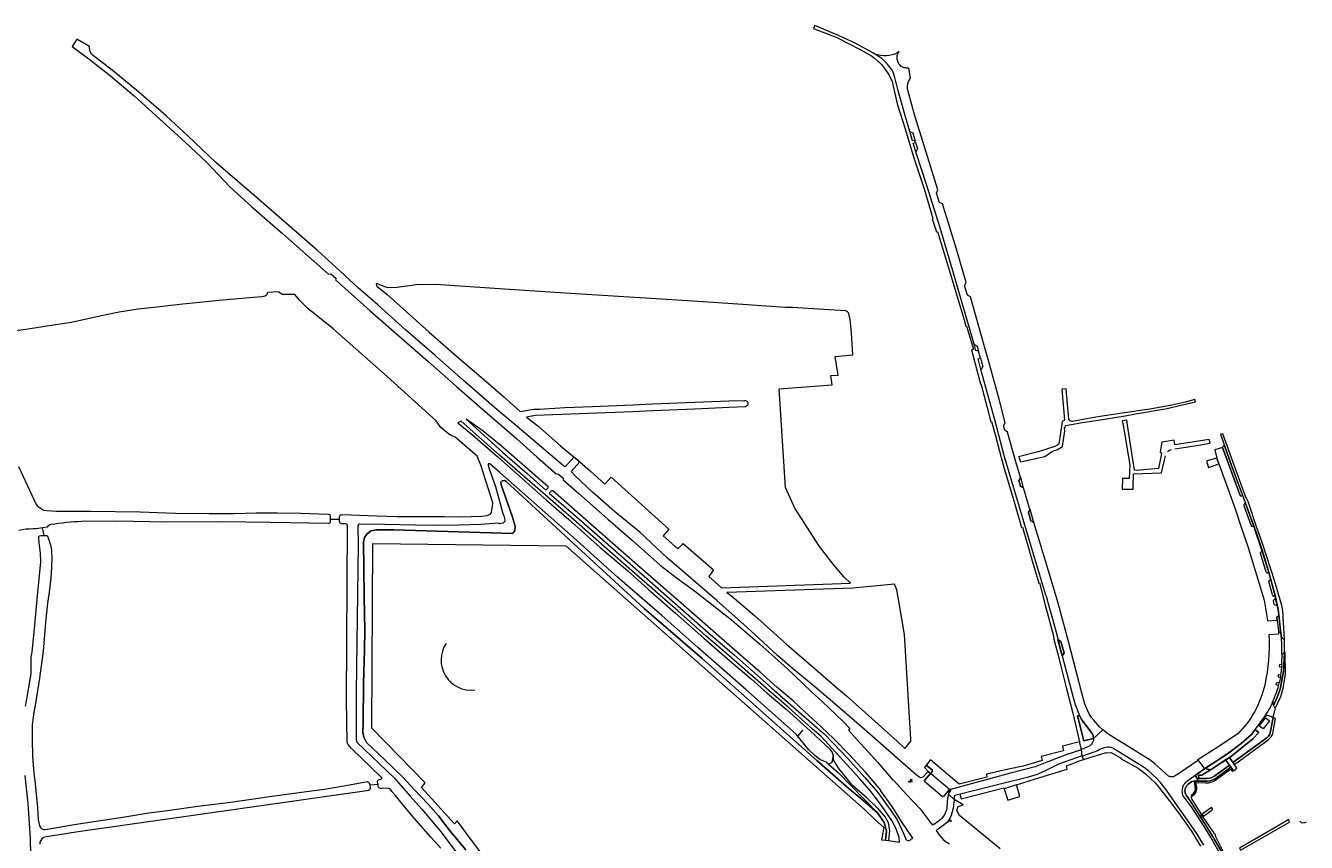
# Model space of a CAD drawing. Header units: metres. Extents: x 209813 to 223847, y 571801 to 587119.
# Tile 745 of 746: x 221756 to 222408, y 586288 to 586703. Entities that reach past the tile are written whole.
import ezdxf
from ezdxf.enums import TextEntityAlignment as Align

# ---------------------------------------------------------------- set-up
doc = ezdxf.new("R2010")
doc.units = ezdxf.units.M
for name, color, linetype, lineweight in [('B-RO-GR-BEPLANTING_CULTUUR_HEESTERS-GV', 8, 'Continuous', 0), ('B-RO-GR-BEPLANTING_CULTUUR_VASTE PLANTENVAK-GV', 8, 'Continuous', 0), ('B-RO-GR-GRAS-GV', 8, 'Continuous', 0), ('B-RO-GR-GROENVOORZIENING-GV', 8, 'Continuous', 0), ('B-RO-KL-WATER_PUT-S', 8, 'Continuous', 0), ('B-RO-KW-KUNSTWERK_DEK-GV', 8, 'Continuous', 0), ('B-RO-KW-KUNSTWERK_STUW-GV', 8, 'Continuous', 0), ('B-RO-OG-TERREIN_CULTUURSCHEIDING-GV', 8, 'Continuous', 0), ('B-RO-OG-TERREIN_ONBEGROEID-GV', 8, 'Continuous', 0), ('B-RO-OG-WEG-GV', 8, 'Continuous', 0), ('B-RO-VH-VERHARDING_STRAATBAKSTEEN-GV', 8, 'Continuous', 0), ('B-RO-VH-VERHARDING_TEGEL-GV', 8, 'Continuous', 0)]:
    doc.layers.add(name, color=color, linetype=linetype, lineweight=lineweight)
doc.styles.add('NLCS-ISO', font='txt')

# ---------------------------------------------------------------- blocks, each defined once
blk = doc.blocks.new('SKL-WATER_WATERLEIDINGPUT-SO')
at = {"color": 0, "linetype": 'ByBlock', "lineweight": 18}
blk.add_ellipse((0, 0), major_axis=(2.5, 0), ratio=0.54, dxfattribs=at)
at = {"color": 0, "linetype": 'ByBlock', "lineweight": 18, "style": 'NLCS-ISO'}
blk.add_text('wl', height=1.5, dxfattribs=at).set_placement((0, 0), align=Align.MIDDLE_CENTER)

msp = doc.modelspace()

# ---------------------------------------------------------------- linework, layer by layer
at = {"layer": 'B-RO-GR-BEPLANTING_CULTUUR_HEESTERS-GV'}
for points in [[(222366.3, 586489.179, 0.7784079), (222365.154, 586488.673)], [(222377.038, 586459.854, 0.8406411), (222375.98, 586459.241)], [(222387.274, 586425.349, 0.8670982), (222388.547, 586425.667)], [(222389.95, 586420.849, 0.9265947), (222388.744, 586420.538)], [(222390.512, 586413.772, 0.9975258), (222391.749, 586413.872)], [(222393.553, 586395.276, 0.9706442), (222394.707, 586395.455)]]:
    msp.add_lwpolyline(points, format="xyb", dxfattribs=at)
at = {"layer": 'B-RO-GR-BEPLANTING_CULTUUR_HEESTERS-GV', "flags": 128}
for points in [[(222365.154, 586488.673), (222374.109, 586464.219)], [(222375.309, 586464.546), (222369.772, 586479.573), (222366.3, 586489.179)], [(221991.072, 586278.437), (221975.783, 586298.925), (221974.39, 586297.291), (221957.506, 586315.77), (221959.487, 586318.26), (221932.285, 586346.05), (221932.774, 586439.91), (222030.947, 586438.676), (222182.889, 586304.743), (222188.153, 586299.638), (222192.788, 586295.557), (222191.715, 586289.274), (222193.701, 586289.005), (222194.155, 586293.553), (222193.028, 586298.049), (222189.616, 586302.871), (222182.097, 586309.355), (222175.234, 586315.191), (222158.716, 586329.501), (222100.375, 586381.352), (222070.956, 586406.904), (222000.646, 586471.355), (221999.754, 586471.871), (221998.701, 586471.736), (221997.919, 586471.061), (221998.053, 586469.711), (222003.769, 586453.704), (222005.233, 586448.649), (222004.997, 586446.239), (222003.863, 586445.01), (221998.384, 586445.058), (221943.545, 586446.759), (221934.665, 586446.853), (221931.878, 586446.286), (221929.705, 586444.68), (221928.571, 586442.884), (221928.052, 586440.616), (221928.241, 586427.434), (221928.43, 586412.503), (221928.76, 586395.824), (221928.571, 586385.807), (221928.075, 586368.502), (221927.91, 586348.658), (221927.745, 586343.945), (221928.241, 586341.381), (221929.563, 586338.653), (221938.904, 586329.888), (221947.997, 586321.206), (221953.866, 586314.757), (221960.809, 586307.563), (221966.265, 586301.362), (221972.216, 586293.589), (221980.069, 586284.08)], [(222375.98, 586459.241), (222379.74, 586448.89)], [(222380.936, 586449.093), (222377.038, 586459.854)], [(222388.547, 586425.667), (222385.555, 586435.454)], [(222391.749, 586413.872), (222389.95, 586420.849)], [(222392.738, 586409.114), (222392.32, 586411.123)], [(222392.729, 586402.336), (222393.553, 586395.276)], [(222394.707, 586395.455), (222393.942, 586402.47)]]:
    msp.add_lwpolyline(points, dxfattribs=at)
for points in [[(222363.249, 586480.328), (222362.178, 586483.331), (222357.392, 586481.85), (222356.98, 586481.674), (222358.034, 586478.559)], [(222299.505, 586340.705), (222299.504, 586340.91), (222299.469, 586341.359), (222299.395, 586341.804), (222299.281, 586342.239), (222299.129, 586342.664), (222298.94, 586343.072), (222298.716, 586343.463), (222296.192, 586346.659), (222294.371, 586349.047), (222293.281, 586350.756), (222292.398, 586352.384), (222291.437, 586352.174), (222294.495, 586339.519)], [(222368.613, 586327.151), (222366.685, 586329.834), (222359.104, 586324.876), (222354.692, 586322.105), (222352.965, 586322.051), (222353.025, 586320.424), (222357.138, 586320.329), (222358.638, 586320.478), (222359.788, 586320.877), (222361.239, 586321.725)], [(222370.57, 586324.25), (222369.389, 586326.07), (222361.387, 586320.175), (222358.836, 586319.178), (222357.336, 586318.979), (222350.804, 586319.058), (222350.617, 586319.021), (222351.014, 586317.893), (222351.307, 586315.795), (222351.399, 586314.931), (222351.307, 586314.283), (222351.06, 586313.758), (222350.705, 586313.218), (222350.181, 586312.57), (222349.225, 586311.737), (222349.662, 586311.323), (222350.967, 586312.478), (222351.338, 586312.956), (222351.708, 586313.604), (222351.955, 586314.237), (222352.063, 586314.885), (222352.016, 586315.888), (222351.739, 586317.538), (222351.476, 586318.371), (222356.489, 586318.125), (222358.093, 586318.171), (222359.851, 586318.618), (222361.209, 586319.374), (222369.275, 586325.175), (222370.154, 586323.972)]]:
    msp.add_lwpolyline(points, close=True, dxfattribs=at)
at = {"layer": 'B-RO-GR-BEPLANTING_CULTUUR_VASTE PLANTENVAK-GV', "flags": 128}
for points in [[(222263.912, 586468.224), (222262.52, 586473.391), (222261.574, 586471.838), (222262.396, 586469.015)], [(222269.161, 586450.552), (222267.302, 586457.232), (222266.362, 586455.691), (222267.664, 586451.342)], [(222281.475, 586390.948), (222283.566, 586382.752), (222284.495, 586384.257), (222282.955, 586390.116)]]:
    msp.add_lwpolyline(points, close=True, dxfattribs=at)
at = {"layer": 'B-RO-GR-GRAS-GV'}
msp.add_line((221911.149, 586453.731), (221911.149, 586450.992), dxfattribs=at)
msp.add_line((221911.149, 586453.731), (221911.149, 586450.992), dxfattribs=at)
at = {"layer": 'B-RO-GR-GRAS-GV', "flags": 128}
for points in [[(221937.74, 586570.82), (221936.38, 586571.34), (221935.76, 586571.74), (221935.02, 586572.04), (221934.5, 586571.78), (221934.874, 586570.671), (221940.089, 586566.531), (221961.427, 586547.406), (221975.466, 586535.209), (221986.791, 586525.404), (221999.344, 586514.64), (222007.718, 586506.962), (222014.79, 586508.158), (222017.549, 586508.26), (222030.581, 586508.979), (222044.67, 586509.515), (222065.05, 586510.361), (222075.084, 586510.815), (222113.969, 586512.382), (222121.903, 586512.645)], [(222173.229, 586558.14), (222159.59, 586559.042), (222146.518, 586559.945), (222142.569, 586559.913), (222121.078, 586561.463), (222098.112, 586563.013), (222077.037, 586564.306), (222055.113, 586565.703), (222033.185, 586567), (221999.889, 586569.137), (221964.721, 586571.593), (221954.95, 586571.453), (221944.055, 586569.875), (221939.925, 586570.108), (221937.74, 586570.82)], [(221916.953, 586454.582), (221921.58, 586454.48), (221934.84, 586454.02), (221945.18, 586453.6), (221953.84, 586453.58), (221969.28, 586453.62), (221977.5, 586453.38), (221988.22, 586453.8), (221990.84, 586454.2), (221992.5, 586454.78), (221992.89, 586455.1), (221993.245, 586455.686), (221993.77, 586458.788), (221993.94, 586460.5), (221987.838, 586479.644), (221985.911, 586484.361), (221974.709, 586493.891), (221972.95, 586494.693), (221971.383, 586495.559), (221967.501, 586498.863), (221965.126, 586502.214), (221940.189, 586524.754), (221912.653, 586548.969), (221899.791, 586559.45), (221895.444, 586563.656), (221893.081, 586566.414), (221886.698, 586566.541), (221885.149, 586567.523), (221885.098, 586567.801), (221879.162, 586567.424), (221879.12, 586567.1), (221878.9, 586566.34), (221877.98, 586565.6), (221876.28, 586565.26), (221872.16, 586564.92), (221854.56, 586563.38), (221836.06, 586561.5), (221822.94, 586560.12), (221813.48, 586558.98), (221803.74, 586557.46), (221793.98, 586555.54), (221779.42, 586552.3), (221770.36, 586550.88), (221756.3, 586548.76), (221741.9, 586546.84)], [(222122.445, 586509.401), (222114.103, 586508.986), (222096.467, 586508.266), (222075.234, 586507.364), (222065.188, 586506.909), (222015.388, 586505.041), (222011.007, 586504.181), (222016.737, 586499.728), (222028.388, 586489.55), (222038.082, 586481.442), (222043.487, 586476.698), (222050.889, 586470.098), (222054.063, 586473.543), (222083.477, 586447.162), (222080.466, 586443.786), (222087.944, 586437.135), (222090.64, 586439.864), (222106.209, 586426.413), (222103.785, 586423.162), (222110.274, 586417.295), (222175.8, 586419.69), (222172.414, 586422.934), (222167.041, 586429.432), (222160.168, 586438.429), (222147.547, 586457.922), (222142.754, 586468.274), (222139.514, 586518.577), (222166.453, 586520.563), (222165.831, 586525.232), (222169.564, 586525.543), (222168.009, 586534.985), (222176.962, 586535.881), (222176.291, 586546.96), (222175.717, 586553.804), (222175.042, 586556.612)], [(221752.58, 586479.02), (221761.58, 586459.64), (221762.22, 586458.94), (221763.22, 586458.12), (221765.38, 586456.9), (221767.14, 586456.66), (221771.88, 586456.38), (221789.22, 586456.28), (221814.38, 586455.9), (221832.36, 586455.38), (221849.6, 586455.14), (221862.12, 586455.16), (221873.48, 586455.5), (221884.34, 586455.44), (221896, 586455.22), (221910.171, 586454.731)], [(221911.149, 586452.258), (221915.931, 586452.209)], [(221915.931, 586450.898), (221915.931, 586453.582)], [(221756.06, 586357.21), (221757.06, 586362.67), (221758.38, 586369.83), (221758.9, 586373.55), (221759.02, 586380.13), (221759.06, 586382.09), (221759.44, 586384.55), (221760.78, 586398.39), (221762.14, 586413.31), (221763.22, 586423.61), (221763.82, 586430.57), (221763.64, 586434.97), (221763.1, 586440.21), (221762.86, 586442.79), (221762.96, 586443.37), (221763.24, 586443.73), (221763.86, 586443.89), (221765.521, 586443.902), (221764.776, 586447.895), (221761.62, 586447.4), (221760, 586447.4), (221758.14, 586447.18), (221756.46, 586447.18), (221752.68, 586446.5)], [(221767.106, 586448.261), (221764.776, 586447.895)], [(221910.133, 586449.992), (221880.74, 586450.48), (221855.62, 586450.82), (221827.76, 586450.78), (221802.4, 586451.18), (221784.58, 586451.04)], [(221918.979, 586449.872), (221916.918, 586449.898)], [(221937.112, 586321.074), (221921.885, 586335.706), (221920.3, 586337.687), (221919.763, 586338.622), (221919.443, 586360.215), (221919.966, 586448.866)], [(221765.521, 586443.902), (221766.58, 586443.91), (221767.16, 586443.71), (221767.46, 586443.31), (221768.2, 586441.17), (221768.94, 586438.41), (221769.24, 586436.71), (221769.3, 586434.75), (221769.48, 586433.15), (221769.32, 586427.65), (221768.96, 586422.41), (221768.18, 586415.05), (221767.36, 586409.51), (221766.3, 586399.63), (221765.12, 586385.17), (221763.183, 586371.428), (221761.08, 586357.55), (221760.34, 586354.17), (221759.4, 586347.61), (221759.5, 586340.57), (221759.7, 586331.57), (221760.32, 586323.15), (221761, 586317.77), (221762.12, 586305.41), (221762.6, 586299.39), (221763.22, 586296.37), (221763.74, 586295.55), (221764.48, 586294.79), (221765.22, 586294.39), (221766.26, 586294.41), (221780.88, 586297.03), (221806.6, 586300.85), (221818.8, 586302.95), (221828.32, 586304.15), (221842.6, 586306.19), (221846.5, 586306.73), (221860.64, 586308.29), (221878.98, 586311.11), (221895.38, 586313.27), (221909.24, 586315.13), (221920.96, 586317.15), (221930.06, 586318.79)], [(221758.88, 586281.73), (221758.58, 586289.83), (221757.42, 586307.65), (221755.92, 586321.99)], [(221931.263, 586317.323), (221931.332, 586316.918)], [(221935.578, 586316.576), (221935.46, 586317.298), (221931.332, 586316.918), (221931.49, 586315.992)], [(221935.46, 586317.298), (221935.271, 586318.452)], [(221936.177, 586319.908), (221936.856, 586320.054)], [(221967.42, 586284.93), (221962.38, 586290.61), (221953.76, 586300.39), (221947.98, 586307.35), (221944.14, 586311.97), (221942.44, 586313.81), (221941.92, 586314.57), (221941.3, 586315.15), (221940.36, 586315.51), (221937.341, 586315.362)], [(221929.849, 586314.18), (221781.7, 586293.15), (221770.04, 586291.27), (221766.72, 586290.79), (221765.22, 586290.45), (221764.36, 586289.73), (221763.86, 586288.91), (221763.46, 586287.99), (221763.4, 586287.05)]]:
    msp.add_lwpolyline(points, dxfattribs=at)
at = {"layer": 'B-RO-GR-GRAS-GV'}
for points in [[(222175.042, 586556.612, 0.3260038), (222173.229, 586558.14)], [(222121.903, 586512.645, -0.8951314), (222122.445, 586509.401)], [(221910.171, 586454.731, -0.4054662), (221911.149, 586453.731)], [(221915.931, 586453.582, -0.4203593), (221916.953, 586454.582)], [(221769.11, 586449.489, 0.2041997), (221767.106, 586448.261)], [(221784.58, 586451.04, 0.0274558), (221769.11, 586449.489)], [(221911.149, 586450.992, -0.4196567), (221910.133, 586449.992)], [(221916.918, 586449.898, -0.4131845), (221915.931, 586450.898)], [(221919.966, 586448.866, 0.4099407), (221918.979, 586449.872)], [(221931.49, 586315.992, -0.5140329), (221929.849, 586314.18)], [(221930.06, 586318.79, -0.2966178), (221931.263, 586317.323)], [(221935.271, 586318.452, -0.4964798), (221936.177, 586319.908)], [(221937.341, 586315.362, -0.4820508), (221935.578, 586316.576)], [(221936.856, 586320.054, 0.7453892), (221937.112, 586321.074)]]:
    msp.add_lwpolyline(points, format="xyb", dxfattribs=at)
at = {"layer": 'B-RO-GR-GRAS-GV', "flags": 128}
msp.add_lwpolyline([(222199.472, 586416.355), (222198.26, 586419.221), (222177.11, 586417.193), (222113.005, 586414.942), (222115.529, 586413.044), (222126.998, 586403.219), (222143.454, 586388.486), (222158.283, 586375.732), (222169.777, 586365.89), (222173.826, 586362.366), (222199.538, 586339.413), (222203.447, 586335.651), (222206.571, 586339.409), (222206.497, 586340.352), (222203.344, 586393.661), (222201.492, 586404.576)], close=True, dxfattribs=at)
at = {"layer": 'B-RO-GR-GROENVOORZIENING-GV'}
for points in [[(222394.074, 586378.337, -0.0079175), (222394.014, 586377.089)], [(222393.613, 586373.334, -0.007097), (222393.407, 586372.1)], [(222393.685, 586367.748, 0.0070564), (222394.006, 586368.956)], [(222394.629, 586371.833, 0.0074844), (222394.836, 586373.068)], [(222388.12, 586352.347, 0.2025818), (222386.119, 586351.2)], [(222217.554, 586324.096, 0.430019), (222217.51, 586324.602)]]:
    msp.add_lwpolyline(points, format="xyb", dxfattribs=at)
at = {"layer": 'B-RO-GR-GROENVOORZIENING-GV', "flags": 128}
for points in [[(222395.323, 586378.263), (222394.074, 586378.337)], [(222394.006, 586368.956), (222392.8, 586369.284)], [(222393.407, 586372.1), (222394.629, 586371.833)], [(222368.648, 586331.075), (222370.475, 586328.481), (222387.707, 586341.048), (222388.608, 586341.997), (222389.209, 586342.996), (222389.459, 586343.596), (222390.865, 586351.472), (222389.969, 586351.946)], [(222386.119, 586351.2), (222381.613, 586345.254), (222383.611, 586343.802), (222380.457, 586340.305), (222369.899, 586331.866), (222368.648, 586331.075)], [(222214.417, 586327.215), (222213.428, 586326.045), (222215.312, 586324.025), (222216.586, 586322.949), (222217.554, 586324.096)], [(222217.51, 586324.602), (222214.417, 586327.215)]]:
    msp.add_lwpolyline(points, dxfattribs=at)
msp.add_lwpolyline([(222389.07, 586349.765), (222385.803, 586345.677), (222383.856, 586347.232), (222387.123, 586351.32)], close=True, dxfattribs=at)
at = {"layer": 'B-RO-KW-KUNSTWERK_DEK-GV', "flags": 128}
msp.add_lwpolyline([(222358.46, 586303.477), (222360.237, 586304.754), (222359.576, 586305.674), (222354.729, 586302.193), (222355.39, 586301.272)], close=True, dxfattribs=at)
at = {"layer": 'B-RO-KW-KUNSTWERK_STUW-GV', "flags": 128}
msp.add_lwpolyline([(222151.664, 586344.753), (222151.475, 586344.916), (222149.158, 586342.23), (222149.347, 586342.067)], dxfattribs=at)
at = {"layer": 'B-RO-OG-TERREIN_CULTUURSCHEIDING-GV'}
msp.add_lwpolyline([(221970.089, 586389.097, 0.6414088), (221984.671, 586365.445)], format="xyb", dxfattribs=at)
at = {"layer": 'B-RO-OG-TERREIN_CULTUURSCHEIDING-GV', "flags": 128}
for points in [[(222392.125, 586356.259), (222394.839, 586362.164), (222395.999, 586366.382), (222397.244, 586373.29), (222396.953, 586384.544), (222396.706, 586384.39), (222396.145, 586374.84), (222394.435, 586365.892), (222393.18, 586362.143), (222391.051, 586357.535)], [(222251.955, 586284.583), (222231.313, 586301.652), (222229.911, 586304.131), (222230.662, 586306.16), (222233.116, 586307.012), (222228.673, 586309.66), (222228.126, 586305.343), (222227.099, 586301.652), (222226.529, 586300.47), (222225.131, 586298.259), (222223.089, 586296.506), (222220.496, 586294.596), (222219.522, 586293.918), (222220.822, 586291.975), (222222.993, 586289.393), (222224.461, 586288.172), (222226.184, 586287.104)]]:
    msp.add_lwpolyline(points, dxfattribs=at)
msp.add_lwpolyline([(222356.102, 586325.425), (222351.194, 586321.903), (222352.262, 586320.441), (222353.025, 586320.424), (222352.965, 586322.051), (222354.692, 586322.105), (222359.104, 586324.876)], close=True, dxfattribs=at)
at = {"layer": 'B-RO-OG-TERREIN_ONBEGROEID-GV'}
msp.add_lwpolyline([(222404.454, 586298.628, 0.3955425), (222407.815, 586298.407)], format="xyb", dxfattribs=at)
at = {"layer": 'B-RO-OG-WEG-GV', "flags": 128}
for points in [[(222213.501, 586319.297), (222216.586, 586322.949), (222215.312, 586324.025), (222212.578, 586320.995), (222211.429, 586320.766), (222209.398, 586322.046), (222195.356, 586334.375), (222185.584, 586343.054), (222170.302, 586356.351), (222158.808, 586366.193), (222146.254, 586376.456), (222138.792, 586382.969), (222131.38, 586389.64), (222123.269, 586397.252), (222107.785, 586410.969), (222082.505, 586432.635), (222068.627, 586445.564), (222055.781, 586456.138), (222044.605, 586465.983), (222035.782, 586474.264), (222033.746, 586476.467), (222038.082, 586481.442), (222035.101, 586483.793), (222030.721, 586478.839), (222029.83, 586479.378), (222018.552, 586488.835), (222009.499, 586496.595), (221994.646, 586509.07), (221978.699, 586523.004), (221964.383, 586535.643), (221949.506, 586548.6), (221935.319, 586561.31), (221925.474, 586569.757), (221913.946, 586580.468), (221904.652, 586588.867), (221890.297, 586601.478), (221874.618, 586614.965), (221852.965, 586633.668), (221838.678, 586647.106), (221827.604, 586657.292), (221813.678, 586669.321), (221801.02, 586679.834), (221789.911, 586688.603), (221788.758, 586690.431), (221788.577, 586692.55), (221782.253, 586696.339), (221779.838, 586692.63), (221788.328, 586686.304), (221799.419, 586677.632), (221811.361, 586667.586), (221837.321, 586644.001), (221848.327, 586633.582), (221860.306, 586621.015), (221871.332, 586611.077), (221886.965, 586597.264), (221910.295, 586576.879), (221911.504, 586576.933), (221914.22, 586574.562), (221913.761, 586573.936), (221931.473, 586558.261), (221960.724, 586532.609), (221975.34, 586519.711), (221991.182, 586506.015), (222006.013, 586493.038), (222016.465, 586483.726), (222026.109, 586475.375), (222027.313, 586475.06), (222029.775, 586472.92), (222029.735, 586472.294), (222037.569, 586465.312), (222052.459, 586452.172), (222064.955, 586441.356), (222079.021, 586428.915), (222087.754, 586422.135), (222096.562, 586415.854), (222115.371, 586401.116), (222129.557, 586388.786), (222143.621, 586376.373), (222147.416, 586372.809), (222156.164, 586364.351), (222161.411, 586359.504), (222172.267, 586349.192), (222175.579, 586345.786), (222174.802, 586344.984), (222179.264, 586340.006)], [(222189.4, 586305.53), (222193.416, 586300.645), (222195.088, 586297.948), (222195.72, 586293.713), (222195.16, 586288.807), (222200.734, 586288.052), (222200.547, 586290.36), (222199.119, 586294.805), (222196.937, 586299.112), (222192.011, 586306.171), (222186.459, 586313.452), (222180.547, 586320.223), (222174.05, 586327.428), (222161.138, 586341.521), (222156.209, 586345.794), (222144.261, 586356.433), (222134.356, 586365.097), (222115.476, 586381.534), (222102.236, 586392.943), (222088.013, 586405.602), (222063.262, 586427.236), (222033.5, 586453.293), (222021.911, 586463.366), (221997.296, 586484.853), (221977.754, 586502.126), (221976.092, 586501.294), (221983.746, 586495.004), (221996.64, 586483.845), (222008.916, 586472.749), (222021.145, 586461.948), (222032.602, 586452.085), (222048.454, 586437.865), (222062.322, 586426.159), (222072.904, 586416.732), (222086.873, 586404.371), (222101.254, 586391.745), (222114.362, 586380.356), (222125.389, 586371.135), (222133.507, 586363.781), (222143.229, 586355.488), (222155.259, 586344.637), (222165.092, 586335.473), (222166.609, 586333.602), (222167.002, 586332.096)], [(222164.852, 586327.494), (222163.48, 586328.643), (222160.248, 586330.103), (222157.508, 586332.324), (222154.485, 586335.206), (222148.25, 586342.955), (222122.649, 586365.587), (222098.229, 586387.038), (222079.807, 586403.245), (222057.371, 586422.711), (222034.982, 586442.934), (221997.43, 586475.914), (221992.424, 586480.402), (221991.526, 586480.355), (221991.479, 586479.788), (221992.187, 586477.331), (221995.258, 586468.873), (221999, 586455.08), (221999.44, 586453.98), (221999.9, 586451.98), (221999.9, 586451.36), (221999.66, 586450.74), (221999.12, 586450.26), (221998.16, 586450), (221997.48, 586449.96), (221996.74, 586450.14), (221987.72, 586449.54), (221976.4, 586449.12), (221965.6, 586449.04), (221954.54, 586449.12), (221938.78, 586449.62), (221926.217, 586449.78)], [(221980.069, 586284.08), (221972.216, 586293.589), (221966.265, 586301.362), (221960.809, 586307.563), (221953.866, 586314.757), (221947.997, 586321.206), (221938.904, 586329.888), (221929.563, 586338.653), (221928.241, 586341.381), (221927.745, 586343.945), (221927.91, 586348.658), (221928.075, 586368.502), (221928.571, 586385.807), (221928.76, 586395.824), (221928.43, 586412.503), (221928.241, 586427.434), (221928.052, 586440.616), (221928.571, 586442.884), (221929.705, 586444.68), (221931.878, 586446.286), (221934.665, 586446.853), (221943.545, 586446.759), (221998.384, 586445.058), (222003.863, 586445.01), (222004.997, 586446.239), (222005.233, 586448.649), (222003.769, 586453.704), (221998.053, 586469.711), (221997.919, 586471.061), (221998.701, 586471.736), (221999.754, 586471.871), (222000.646, 586471.355), (222070.956, 586406.904), (222100.375, 586381.352), (222158.716, 586329.501), (222175.234, 586315.191), (222182.097, 586309.355), (222189.616, 586302.871)], [(221925.205, 586448.758), (221925.404, 586439.504), (221924.371, 586364.068), (221924.362, 586340.102), (221924.427, 586339.353), (221924.814, 586338.714), (221943.631, 586320.797), (221951.8, 586311.35), (221957.76, 586304.83), (221966.84, 586293.97), (221972.6, 586286.29), (221978.58, 586278.39), (221984.68, 586269.03), (221990.78, 586256.55), (221993.96, 586250.35), (221996.48, 586244.11), (221996.66, 586242.73), (221996.44, 586241.65)], [(222179.264, 586340.006), (222183.1, 586335.727), (222189.831, 586328.456), (222197.592, 586319.317), (222197.751, 586319.469), (222204.338, 586312.201), (222211.253, 586304.934), (222212.385, 586303.666), (222217.455, 586296.768), (222218.271, 586297.384), (222218.394, 586297.201), (222222.753, 586300.527), (222223.735, 586301.706), (222224.963, 586305.052), (222225.281, 586308.776), (222225.884, 586313.177), (222226.791, 586314.352)], [(222189.4, 586305.53), (222184.069, 586310.65), (222177.111, 586316.575), (222169.923, 586325.551), (222167.363, 586329.583), (222167.002, 586332.096), (222166.731, 586330.366), (222166.306, 586328.596), (222164.852, 586327.494), (222169.613, 586323.509), (222189.616, 586302.871), (222193.028, 586298.049), (222194.155, 586293.553), (222193.701, 586289.005), (222195.16, 586288.807)], [(222349.662, 586311.323), (222349.225, 586311.737), (222350.181, 586312.57), (222350.705, 586313.218), (222351.06, 586313.758), (222351.307, 586314.283), (222351.399, 586314.931), (222351.014, 586317.893), (222350.617, 586319.021), (222349.589, 586318.821), (222347.651, 586317.482), (222347.338, 586317.205), (222347.054, 586316.9), (222346.799, 586316.569), (222346.578, 586316.215), (222346.391, 586315.842), (222346.241, 586315.452), (222346.129, 586315.05), (222346.056, 586314.639), (222346.023, 586314.223), (222346.03, 586313.806), (222346.076, 586313.391), (222346.162, 586312.983), (222346.287, 586312.585), (222346.449, 586312.2), (222346.648, 586311.833), (222349.035, 586308.526), (222353.668, 586301.265), (222354.653, 586301.924), (222349.453, 586310.008)]]:
    msp.add_lwpolyline(points, dxfattribs=at)
for points in [[(221998.142, 586489.549), (221988.883, 586496.982), (221980.236, 586503.119), (221998.735, 586486.348), (222011.311, 586475.397), (222020.891, 586467.014), (222021.989, 586468.166), (222021.946, 586468.741)], [(222205.758, 586288.808), (222206.569, 586289.126), (222206.464, 586289.32), (222207.564, 586290.01), (222201.874, 586298.572), (222196.995, 586306.132), (222191.157, 586314.364), (222191.334, 586314.494), (222183.424, 586323.604), (222175.399, 586332.358), (222167.036, 586340.878), (222158.467, 586349.026), (222152.528, 586354.415), (222146.632, 586359.817), (222138.594, 586366.725), (222129.92, 586374.46), (222121.112, 586382.029), (222089.709, 586409.57), (222068.832, 586427.744), (222024.37, 586466.623), (222023.705, 586466.64), (222022.607, 586465.488), (222034.875, 586454.716), (222050.978, 586440.664), (222089.362, 586407.021), (222103.651, 586394.403), (222116.798, 586383.056), (222135.683, 586366.511), (222145.578, 586357.898), (222160.338, 586345), (222162.54, 586343.057), (222174.528, 586330.534), (222183.231, 586320.965), (222189.701, 586313.259), (222196.431, 586304.14), (222199.562, 586299.362), (222203.06, 586292.02), (222204.238, 586289.173), (222205.096, 586288.824)], [(222366.637, 586280.93), (222361.533, 586291.007), (222361.514, 586291.992), (222361.029, 586292), (222360.223, 586293.592), (222355.169, 586301.113), (222354.225, 586300.401), (222360.098, 586290.988), (222366.085, 586280.514)]]:
    msp.add_lwpolyline(points, close=True, dxfattribs=at)
at = {"layer": 'B-RO-OG-WEG-GV'}
for points in [[(221926.217, 586449.78, 0.4238), (221925.205, 586448.758)], [(222213.52, 586318.995, -0.466326), (222213.501, 586319.297)], [(222223.306, 586311.29, -0.4182901), (222222.702, 586311.241)], [(222226.743, 586314.716, 0.4004959), (222226.255, 586314.783)], [(222349.453, 586310.008, -0.3823983), (222349.662, 586311.323)]]:
    msp.add_lwpolyline(points, format="xyb", dxfattribs=at)
at = {"layer": 'B-RO-VH-VERHARDING_STRAATBAKSTEEN-GV', "flags": 128}
for points in [[(222275.245, 586413.585), (222268.482, 586436.162), (222254.243, 586483.92), (222249.237, 586502.767), (222245.133, 586518.031), (222242.175, 586528.374), (222240.733, 586533.756), (222242.016, 586534.081), (222240.891, 586538.164), (222239.698, 586537.847), (222238.781, 586541.244), (222235.631, 586552.305), (222227.974, 586578.533), (222221.396, 586600.367), (222214.63, 586621.93), (222209.041, 586639.085), (222207.72, 586643.444), (222208.979, 586643.832), (222208.625, 586644.992), (222207.348, 586644.597), (222206.015, 586649.413), (222203.42, 586657.991), (222199.921, 586670.788), (222198.454, 586676.846), (222197.685, 586679.102), (222196.995, 586680.589), (222195.914, 586682.089), (222194.5, 586683.772), (222192.829, 586685.497), (222191.767, 586686.443), (222187.146, 586689.342), (222178.599, 586694.103), (222169.762, 586698.205), (222157.77, 586703.201), (222157.088, 586701.776), (222168.959, 586697.132), (222180.74, 586691.145), (222186.48, 586687.777), (222188.093, 586686.627), (222189.621, 586685.366)], [(222275.245, 586413.585), (222280.025, 586396.6), (222281.475, 586390.948), (222282.955, 586390.116), (222284.495, 586384.257), (222283.631, 586382.769), (222288.959, 586362.284), (222290.143, 586358.034), (222292.398, 586352.384), (222293.281, 586350.756), (222294.371, 586349.047), (222298.458, 586343.832), (222298.716, 586343.463), (222298.94, 586343.072), (222299.129, 586342.664), (222299.281, 586342.239), (222299.395, 586341.804), (222299.469, 586341.359), (222299.509, 586340.714), (222304.249, 586345.146), (222302.586, 586346.698), (222299.584, 586350.013), (222298.379, 586351.613), (222297.306, 586353.303), (222296.37, 586355.074), (222295.579, 586356.914), (222294.938, 586358.811), (222293.352, 586364.514), (222286.754, 586389.995), (222282.208, 586406.987), (222281.473, 586409.533), (222275.037, 586431.102), (222269.161, 586450.552), (222267.664, 586451.342), (222266.362, 586455.691), (222267.181, 586457.196), (222263.912, 586468.224), (222262.396, 586469.015), (222261.574, 586471.838), (222262.399, 586473.356), (222260.011, 586481.361), (222255.791, 586496.564), (222254.325, 586497.422), (222253.735, 586499.745), (222254.603, 586501.23), (222251.598, 586512.584), (222246.56, 586531.087), (222243.945, 586540.615), (222236.866, 586565.278), (222235.357, 586566.102), (222233.911, 586571.046), (222234.698, 586572.587), (222229.774, 586589.56), (222226.213, 586601.051), (222222.613, 586612.54), (222221.08, 586613.335), (222219.532, 586618.085), (222220.313, 586619.695), (222214.957, 586636.673), (222208.57, 586657.4), (222204.997, 586670.459), (222204.912, 586671.007), (222204.867, 586671.559), (222204.863, 586672.113), (222204.898, 586672.666), (222204.973, 586673.215), (222205.088, 586673.757), (222205.241, 586674.289), (222205.432, 586674.809), (222205.802, 586675.611), (222206.061, 586676.082), (222206.448, 586676.654), (222205.534, 586681.655), (222205.11, 586681.611), (222204.638, 586681.601), (222204.166, 586681.631), (222203.699, 586681.701), (222203.24, 586681.81), (222202.791, 586681.958), (222202.357, 586682.143), (222201.94, 586682.364), (222201.543, 586682.62), (222201.065, 586683.082), (222200.774, 586683.432), (222200.516, 586683.805), (222200.291, 586684.2), (222200.102, 586684.613), (222199.673, 586686.018), (222199.594, 586686.434), (222199.554, 586686.855), (222199.555, 586687.278), (222199.595, 586687.699), (222199.675, 586688.114), (222199.794, 586688.52), (222199.951, 586688.912), (222200.144, 586689.289), (222200.644, 586690.053), (222199.526, 586689.324), (222198.386, 586688.775), (222196.991, 586688.298), (222195.575, 586687.975), (222194.133, 586687.81), (222192.681, 586687.805), (222191.237, 586687.959), (222189.819, 586688.27), (222188.444, 586688.736), (222187.146, 586689.342)], [(222193.309, 586681.304), (222195.578, 586678.041), (222197.12, 586674.78), (222199.581, 586663.473), (222203.689, 586650.642), (222207.975, 586636.546), (222213.38, 586620.19), (222217.76, 586605.09), (222217.49, 586605.014), (222219.554, 586598.283), (222220.19, 586598.47), (222225.895, 586579.537), (222233.67, 586553.59), (222234.624, 586550.325), (222234.85, 586550.39), (222238.37, 586538.66), (222237.41, 586538.388), (222241.6, 586522.22), (222241.987, 586521.141), (222242.302, 586520.637), (222245.403, 586508.96), (222247.204, 586501.79), (222247.673, 586501.899), (222249.512, 586495.318), (222252.461, 586483.572), (222254.08, 586477.98), (222258.21, 586463.89), (222261.6, 586452.27), (222262.881, 586448.062), (222263.29, 586448.17), (222268.03, 586432.3), (222271.735, 586419.747), (222272.01, 586419.8), (222274.975, 586408.441), (222279.073, 586392.893), (222279.34, 586391.32), (222281.79, 586381.72)], [(222206.015, 586649.413), (222207.506, 586648.648), (222208.625, 586644.992)], [(222208.979, 586643.832), (222209.943, 586640.683), (222209.136, 586639.114)], [(222238.781, 586541.244), (222240.302, 586540.3), (222240.891, 586538.164)], [(222242.016, 586534.081), (222243.155, 586529.951), (222242.308, 586528.41)], [(222349.837, 586489.294), (222358.926, 586490.851), (222358.332, 586492.825), (222340.84, 586490.104), (222340.542, 586492.354), (222334.292, 586491.361), (222333.437, 586486.462), (222334.036, 586485.661), (222332.527, 586478.012), (222321.328, 586477.074), (222320.278, 586477.175), (222316.756, 586500.08), (222316.401, 586502.642), (222314.148, 586502.199), (222314.556, 586499.982), (222318.032, 586479.828), (222318.031, 586479.628), (222317.602, 586472.99), (222314.274, 586472.881), (222314.129, 586467.481), (222319.717, 586467.575), (222319.618, 586468.726), (222319.826, 586475.326), (222334.074, 586475.76), (222336.134, 586484.459)], [(222340.837, 586487.954), (222349.837, 586489.294)], [(222374.109, 586464.219), (222365.154, 586488.673), (222361.163, 586487.585), (222362.178, 586483.331), (222363.249, 586480.328)], [(222363.249, 586480.328), (222367.809, 586467.924), (222371.745, 586457.02), (222374.684, 586448.166), (222378.172, 586437.812), (222379.915, 586432.21), (222383.102, 586421.756), (222386.289, 586411.052), (222387.878, 586401.95), (222388.036, 586400.49), (222392.9, 586400.873), (222392.729, 586402.336)], [(222377.038, 586459.854), (222375.309, 586464.546)], [(222385.555, 586435.454), (222380.936, 586449.093)], [(222387.274, 586425.349), (222384.462, 586434.918)], [(222389.95, 586420.849), (222388.547, 586425.667)], [(222390.512, 586413.772), (222388.744, 586420.538)], [(222392.32, 586411.123), (222391.749, 586413.872)], [(222391.471, 586408.906), (222391.142, 586410.854)], [(222393.942, 586402.47), (222393.382, 586406.544), (222392.738, 586409.114)], [(222393.553, 586395.276), (222393.652, 586393.836), (222388.755, 586393.501)], [(222395.165, 586391.842), (222394.707, 586395.455)], [(222283.631, 586382.769), (222281.382, 586390.923), (222281.475, 586390.948)], [(222281.79, 586381.72), (222282.67, 586378.21), (222285.65, 586366.59), (222289.01, 586353.68), (222292.45, 586339)], [(222395.262, 586377.014), (222394.014, 586377.089)], [(222393.685, 586367.748), (222392.478, 586368.076)], [(222393.613, 586373.334), (222394.836, 586373.068)], [(222299.505, 586340.705), (222294.495, 586339.519), (222291.437, 586352.174), (222292.398, 586352.384)], [(222372.862, 586343.114), (222362.356, 586336.075), (222352.613, 586329.904), (222355.921, 586325.295), (222367.676, 586332.984), (222374.707, 586338.235), (222379.906, 586342.793), (222386.119, 586351.2)], [(222352.613, 586329.904), (222352.245, 586329.673), (222352.419, 586329.403), (222343.325, 586323.05), (222340.742, 586321.558), (222340.401, 586321.4), (222340.071, 586321.293), (222339.731, 586321.224), (222339.386, 586321.195), (222339.04, 586321.206), (222338.697, 586321.257), (222338.362, 586321.347), (222338.04, 586321.475), (222337.735, 586321.639), (222335.715, 586323.268), (222330.671, 586327.909), (222328.79, 586329.378), (222327.814, 586330.065), (222313.018, 586339.133), (222307.881, 586342.411), (222306.017, 586343.715), (222304.249, 586345.146)], [(222286.743, 586332.965), (222293.313, 586335.193), (222292.45, 586339), (222283.64, 586336.83), (222284.28, 586334.42), (222272.877, 586331.519), (222273.46, 586329.48), (222263.67, 586326.68), (222256.24, 586325.1)], [(222299.509, 586340.714), (222299.483, 586340.288), (222299.42, 586339.863), (222299.318, 586339.446), (222299.177, 586339.041), (222298.999, 586338.65), (222298.786, 586338.278), (222298.539, 586337.927), (222298.26, 586337.601), (222297.952, 586337.302), (222297.618, 586337.033), (222297.26, 586336.796), (222296.881, 586336.594), (222293.313, 586335.193)], [(222293.749, 586331.946), (222293.313, 586335.193)], [(222355.707, 586286.519), (222351.991, 586292.468), (222336.115, 586315.103), (222333.465, 586318.51), (222331.565, 586320.559), (222329.551, 586322.495), (222327.429, 586324.314), (222325.307, 586325.936), (222324.919, 586326.2), (222309.282, 586335.737), (222308.897, 586335.929), (222308.496, 586336.084), (222308.082, 586336.202), (222307.658, 586336.28), (222307.23, 586336.319), (222306.8, 586336.318), (222306.371, 586336.277), (222304.902, 586335.922), (222302.042, 586335.003), (222302.126, 586334.694), (222293.823, 586331.719)], [(222256.24, 586325.1), (222245.027, 586322.628), (222245.266, 586321.113), (222231.134, 586317.591), (222216.632, 586329.838), (222214.417, 586327.215), (222217.51, 586324.602)], [(222286.743, 586332.965), (222273.284, 586327.694), (222269.826, 586326.26), (222257.282, 586323.067), (222226.743, 586314.716)], [(222260.24, 586317.13), (222269.99, 586320.15), (222286.09, 586325.206), (222285.68, 586326.84), (222291.27, 586328.83), (222291.22, 586329.09), (222294.361, 586330.067), (222293.749, 586331.946), (222281.672, 586327.753), (222274.92, 586324.205), (222271.109, 586322.625)], [(222294.361, 586330.067), (222305.928, 586333.537), (222305.993, 586333.411), (222308.456, 586333.527), (222313.249, 586330.865), (222313.61, 586330.47), (222322.27, 586325.62), (222325.905, 586322.735), (222330.981, 586317.947), (222336.283, 586311.481), (222342.807, 586302.864), (222349.372, 586293.56), (222354.019, 586286.045)], [(222226.255, 586314.783), (222216.586, 586322.949), (222213.501, 586319.297)], [(222217.554, 586324.096), (222216.586, 586322.949)], [(222226.791, 586314.352), (222225.884, 586313.177), (222225.772, 586312.36), (222228.673, 586309.66), (222228.951, 586311.855), (222253.292, 586318.089), (222265.73, 586321.045), (222271.109, 586322.625)], [(222366.043, 586280.593), (222360.098, 586290.988), (222357.207, 586295.774), (222350.477, 586306.215), (222349.035, 586308.526), (222346.648, 586311.833), (222346.449, 586312.2), (222346.287, 586312.585), (222346.162, 586312.983), (222346.076, 586313.391), (222346.03, 586313.806), (222346.023, 586314.223), (222346.056, 586314.639), (222346.129, 586315.05), (222346.241, 586315.452), (222346.391, 586315.842), (222346.578, 586316.215), (222346.799, 586316.569), (222347.054, 586316.9), (222347.338, 586317.205), (222347.651, 586317.482), (222349.589, 586318.821), (222350.804, 586319.058), (222352.363, 586319.035), (222352.403, 586320.248), (222351.194, 586321.903), (222346.822, 586318.761), (222346.449, 586318.446), (222346.104, 586318.101), (222345.787, 586317.73), (222345.502, 586317.333), (222345.25, 586316.915), (222345.034, 586316.477), (222344.854, 586316.023), (222344.712, 586315.556), (222344.608, 586315.079), (222344.544, 586314.595), (222344.52, 586314.107), (222344.535, 586313.619), (222344.591, 586313.134), (222344.686, 586312.655), (222344.82, 586312.185), (222344.992, 586311.728), (222345.201, 586311.287), (222345.445, 586310.864), (222349.484, 586305.462), (222356.832, 586294.034), (222360.173, 586288.478), (222363.375, 586282.841)], [(222351.194, 586321.903), (222355.921, 586325.295)], [(222213.52, 586318.995), (222222.702, 586311.241)], [(222231.535, 586312.517), (222232.169, 586310.044), (222253.925, 586315.617), (222254.054, 586315.214)], [(222223.306, 586311.29), (222226.255, 586314.783)]]:
    msp.add_lwpolyline(points, dxfattribs=at)
at = {"layer": 'B-RO-VH-VERHARDING_STRAATBAKSTEEN-GV'}
for points in [[(222189.621, 586685.366, -0.0495575), (222193.309, 586681.304)], [(222337.136, 586486.558, -0.137799), (222339.237, 586487.705)], [(222375.309, 586464.546, -0.8640436), (222374.109, 586464.219)], [(222380.936, 586449.093, -0.8502493), (222379.74, 586448.89)], [(222384.462, 586434.918, -0.911459), (222385.555, 586435.454)], [(222391.142, 586410.854, -0.9383391), (222392.32, 586411.123)], [(222392.738, 586409.114, -0.9991055), (222391.471, 586408.906)], [(222392.729, 586402.336, -0.9350286), (222393.942, 586402.47)], [(222388.755, 586393.501, -0.068038), (222386.599, 586367.901)], [(222395.379, 586383.542, 0.0204683), (222395.165, 586391.842)], [(222395.323, 586378.263, 0.0171137), (222395.322, 586381.36)], [(222394.836, 586373.068, 0.0223146), (222395.262, 586377.014)], [(222386.599, 586367.901, -0.1447247), (222372.862, 586343.114)], [(222390.789, 586359.667, 0.0357095), (222393.685, 586367.748)], [(222392.478, 586368.076, 0.0074194), (222392.8, 586369.284)], [(222386.119, 586351.2, 0.0673322), (222390.789, 586359.667)], [(222226.743, 586314.716, -0.2783349), (222226.791, 586314.352)]]:
    msp.add_lwpolyline(points, format="xyb", dxfattribs=at)
at = {"layer": 'B-RO-VH-VERHARDING_STRAATBAKSTEEN-GV', "flags": 128}
for points in [[(222351.417, 586511.964), (222351.008, 586513.07), (222345.502, 586511.641), (222339.343, 586510.262), (222329.18, 586508.398), (222328.179, 586508.151), (222314.163, 586506.2), (222300.748, 586504.048), (222288.583, 586501.99), (222288.067, 586502.068), (222287.617, 586502.217), (222287.367, 586502.417), (222287.166, 586502.666), (222286.966, 586503.116), (222285.511, 586518.569), (222283.326, 586518.348), (222284.683, 586502.554), (222283.58, 586501.858), (222281.925, 586490.369), (222280.371, 586489.374), (222271.291, 586486.414), (222261.273, 586483.992), (222261.497, 586483.997), (222262.33, 586481.32), (222274.746, 586484.183), (222278.691, 586486.767), (222281.209, 586487.664), (222283.668, 586489.238), (222284.854, 586497.112), (222284.728, 586498.83), (222285.118, 586498.865), (222285.283, 586499.959), (222293.934, 586501.421), (222304.095, 586502.985), (222315.559, 586504.795), (222320.865, 586505.777), (222336.985, 586508.57), (222343.975, 586510.271)], [(222368.613, 586327.151), (222370.652, 586324.31), (222372.477, 586325.635), (222368.648, 586331.075), (222366.685, 586329.834)], [(222255.902, 586309.42), (222262.025, 586311.291), (222260.24, 586317.13), (222254.054, 586315.214)]]:
    msp.add_lwpolyline(points, close=True, dxfattribs=at)
at = {"layer": 'B-RO-VH-VERHARDING_TEGEL-GV', "flags": 128}
for points in [[(222396.602, 586390.903), (222395.875, 586405.673), (222395.315, 586408.429), (222391.542, 586421.038), (222389.657, 586426.849), (222385.273, 586440.404), (222382.732, 586447.457), (222382.533, 586447.858), (222378.298, 586460.713), (222376.653, 586464.265), (222366.847, 586491.32), (222365.326, 586495.699), (222364.04, 586495.433), (222369.772, 586479.573), (222377.038, 586459.854), (222382.579, 586444.557), (222385.418, 586435.904), (222388.705, 586425.15), (222391.692, 586414.146), (222393.382, 586406.544), (222394.707, 586395.455), (222395.165, 586391.842)], [(222396.706, 586384.39), (222396.602, 586390.903), (222395.165, 586391.842)], [(222391.051, 586357.535), (222393.18, 586362.143), (222394.435, 586365.892), (222396.145, 586374.84), (222396.706, 586384.39)], [(222395.379, 586383.542), (222396.706, 586384.39)], [(222389.969, 586351.946), (222390.865, 586351.472), (222392.125, 586356.259)]]:
    msp.add_lwpolyline(points, dxfattribs=at)
at = {"layer": 'B-RO-VH-VERHARDING_TEGEL-GV'}
for points in [[(222395.379, 586383.542, -0.0051096), (222395.322, 586381.36)], [(222395.323, 586378.263, -0.0057863), (222395.262, 586377.014)], [(222394.629, 586371.833, -0.0167721), (222394.006, 586368.956)], [(222390.789, 586359.667, 0.1218405), (222391.051, 586357.535)], [(222392.125, 586356.259, -0.1761127), (222391.051, 586357.535)], [(222388.12, 586352.347, -0.15737), (222389.969, 586351.946)]]:
    msp.add_lwpolyline(points, format="xyb", dxfattribs=at)
at = {"layer": 'B-RO-VH-VERHARDING_TEGEL-GV', "flags": 128}
for points in [[(222392.11, 586350.814), (222390.865, 586351.472), (222389.459, 586343.596), (222389.209, 586342.996), (222388.608, 586341.997), (222387.707, 586341.048), (222370.475, 586328.481), (222371.217, 586327.426), (222384.003, 586336.901), (222388.306, 586340.047), (222389.406, 586340.996), (222389.907, 586341.595), (222390.408, 586342.445), (222390.759, 586343.345)], [(222368.648, 586331.075), (222369.899, 586331.866), (222380.457, 586340.305), (222383.611, 586343.802), (222381.613, 586345.254), (222379.906, 586342.793), (222374.707, 586338.235), (222367.676, 586332.984), (222356.102, 586325.425), (222359.104, 586324.876)], [(222369.389, 586326.07), (222368.613, 586327.151), (222361.239, 586321.725), (222359.788, 586320.877), (222358.638, 586320.478), (222357.138, 586320.329), (222352.262, 586320.441), (222352.403, 586320.248), (222352.363, 586319.044), (222357.336, 586318.979), (222358.836, 586319.178), (222361.387, 586320.175)], [(222354.225, 586300.401), (222355.169, 586301.113), (222355.368, 586301.303), (222354.844, 586302.032), (222354.653, 586301.924), (222353.668, 586301.265)], [(222399.141, 586298.176), (222398.906, 586299.534), (222389.902, 586294.293), (222373.704, 586284.906), (222374.295, 586283.917)]]:
    msp.add_lwpolyline(points, close=True, dxfattribs=at)

# ---------------------------------------------------------------- block references
at = {"layer": 'B-RO-KL-WATER_PUT-S', "xscale": 0.2, "yscale": 0.2, "zscale": 0.2}
for p in [(222205.861, 586318.795), (222206.655, 586319.724), (222206.731, 586318.851), (222226.675, 586298.855)]:
    msp.add_blockref('SKL-WATER_WATERLEIDINGPUT-SO', p, dxfattribs=at)

doc.saveas('drawing.dxf')
